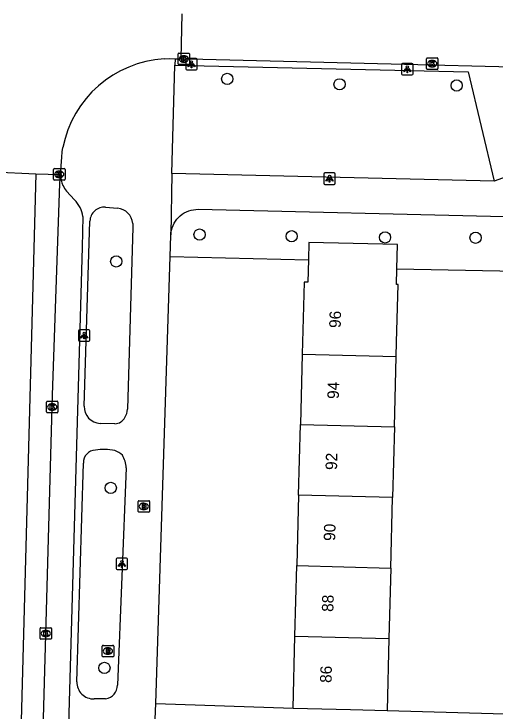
# Model space of a CAD drawing. Extents: x 162026 to 163499, y 387297 to 388169.
# Drawn here: x 162905.4 to 162947.2, y 388030.7 to 388091.2 of the extents above; entities that cross this region are included whole.
import ezdxf

# ---------------------------------------------------------------- set-up
doc = ezdxf.new("R2010")
doc.units = 0
for name, color, linetype in [('IMGEO_Boom', 7, 'Continuous'), ('IMGEO_Brandkraan', 7, 'Continuous'), ('IMGEO_Fietspad_gesloten', 7, 'Continuous'), ('IMGEO_Groenvoorziening', 7, 'Continuous'), ('IMGEO_Kolk', 7, 'Continuous'), ('IMGEO_Lichtpunt', 7, 'Continuous'), ('IMGEO_Pand', 7, 'Continuous'), ('IMGEO_Pand_nummerreeks', 7, 'Continuous'), ('IMGEO_Rijbaan_lokaal_gesloten', 7, 'Continuous'), ('IMGEO_Rijbaan_lokaal_open', 7, 'Continuous'), ('IMGEO_Rioolput', 7, 'Continuous'), ('IMGEO_Voetpad_open', 7, 'Continuous')]:
    doc.layers.add(name, color=color, linetype=linetype)

msp = doc.modelspace()

# ---------------------------------------------------------------- linework, layer by layer
at = {"layer": 'IMGEO_Boom'}
for centre in [(162923.931, 388085.568), (162933.688, 388085.105), (162943.85, 388085), (162921.528, 388072.068), (162929.526, 388071.923), (162937.63, 388071.821), (162945.493, 388071.794), (162914.299, 388069.743), (162913.818, 388050.097), (162913.268, 388034.479)]:
    msp.add_circle(centre, 0.489, dxfattribs=at)
at = {"layer": 'IMGEO_Brandkraan'}
for p, q in [((162916.192, 388048.059), (162916.192, 388048.911)), ((162916.267, 388048.985), (162917.119, 388048.985)), ((162916.68, 388048.765), (162916.705, 388048.765)), ((162917.193, 388048.911), (162917.193, 388048.059)), ((162917.119, 388047.985), (162916.267, 388047.985)), ((162916.703, 388048.205), (162916.678, 388048.205))]:
    msp.add_line(p, q, dxfattribs=at)
for points in [[(162916.192, 388048.059), (162916.192, 388048.911)], [(162916.267, 388048.985), (162917.119, 388048.985)], [(162916.54, 388048.685), (162916.54, 388048.285), (162916.753, 388048.285)], [(162916.771, 388048.685), (162916.54, 388048.685)], [(162916.719, 388048.604), (162916.665, 388048.604), (162916.665, 388048.528)], [(162916.665, 388048.528), (162916.718, 388048.528)], [(162916.727, 388048.452), (162916.665, 388048.452), (162916.665, 388048.371)], [(162917.193, 388048.911), (162917.193, 388048.059)], [(162917.119, 388047.985), (162916.267, 388047.985)], [(162916.665, 388048.371), (162916.727, 388048.371)]]:
    msp.add_lwpolyline(points, dxfattribs=at)
for centre, radius, start, end in [((162916.269, 388048.909), 0.0765, 91.55205, 178.44795), ((162916.269, 388048.909), 0.0765, 91.55205, 178.44795), ((162916.72, 388048.566), 0.0379, 267.82845, 90.93552), ((162916.728, 388048.411), 0.0404, 269.87594, 90.50774), ((162916.775, 388048.54), 0.145, 59.4692, 91.53667), ((162916.8, 388048.587), 0.0922, 285.51372, 58.15012), ((162916.805, 388048.395), 0.105, 301.31148, 78.98903), ((162917.117, 388048.909), 0.0765, 1.55205, 88.44795), ((162917.117, 388048.909), 0.0765, 1.55205, 88.44795), ((162916.269, 388048.061), 0.0765, 181.55205, 268.44795), ((162916.269, 388048.061), 0.0765, 181.55205, 268.44795), ((162916.759, 388048.536), 0.251, 268.66757, 293.53466), ((162917.117, 388048.061), 0.0765, 271.55205, 358.44795), ((162917.117, 388048.061), 0.0765, 271.55205, 358.44795)]:
    msp.add_arc(centre, radius, start, end, dxfattribs=at)
for centre, major_axis, ratio, start_param, end_param in [((162916.679, 388048.485), (-0.387, 0.002), 0.722429, 4.712389, 7.853982), ((162916.704, 388048.485), (-0.39, 0.002), 0.717154, 1.570796, 4.712389)]:
    msp.add_ellipse(centre, major_axis=major_axis, ratio=ratio, start_param=start_param, end_param=end_param, dxfattribs=at)
at = {"layer": 'IMGEO_Fietspad_gesloten'}
msp.add_lwpolyline([(162905.708, 387939.244), (162905.423, 387939.747), (162907.132, 388000), (162908.764, 388058.137), (162909.394, 388076.512), (162909.458, 388077.274)], dxfattribs=at)
at = {"layer": 'IMGEO_Groenvoorziening'}
for points in [[(162918.964, 388070.161), (162930.976, 388069.867)], [(162938.661, 388069.097), (162949.081, 388068.893)]]:
    msp.add_lwpolyline(points, dxfattribs=at)
at = {"layer": 'IMGEO_Kolk'}
for p, q in [((162919.66, 388086.883), (162919.66, 388087.735)), ((162919.735, 388087.809), (162920.587, 388087.809)), ((162920.661, 388087.735), (162920.661, 388086.883)), ((162920.148, 388087.589), (162920.173, 388087.589)), ((162941.224, 388086.469), (162941.224, 388087.321)), ((162941.299, 388087.395), (162942.151, 388087.395)), ((162941.712, 388087.175), (162941.737, 388087.175)), ((162942.225, 388087.321), (162942.225, 388086.469)), ((162920.587, 388086.809), (162919.735, 388086.809)), ((162920.171, 388087.029), (162920.146, 388087.029)), ((162941.735, 388086.615), (162941.71, 388086.615)), ((162942.151, 388086.395), (162941.299, 388086.395)), ((162908.851, 388076.87), (162908.851, 388077.722)), ((162908.926, 388077.796), (162909.778, 388077.796)), ((162909.339, 388077.576), (162909.364, 388077.576)), ((162909.852, 388077.722), (162909.852, 388076.87)), ((162909.362, 388077.016), (162909.337, 388077.016)), ((162909.778, 388076.796), (162908.926, 388076.796)), ((162908.236, 388056.681), (162908.236, 388057.533)), ((162908.311, 388057.607), (162909.163, 388057.607)), ((162909.237, 388057.533), (162909.237, 388056.681)), ((162908.724, 388057.387), (162908.749, 388057.387)), ((162909.163, 388056.607), (162908.311, 388056.607)), ((162908.747, 388056.827), (162908.722, 388056.827)), ((162907.682, 388037.039), (162907.682, 388037.891)), ((162907.757, 388037.965), (162908.609, 388037.965)), ((162908.17, 388037.745), (162908.195, 388037.745)), ((162908.683, 388037.891), (162908.683, 388037.039)), ((162908.609, 388036.965), (162907.757, 388036.965)), ((162908.193, 388037.185), (162908.168, 388037.185))]:
    msp.add_line(p, q, dxfattribs=at)
for points in [[(162919.66, 388086.883), (162919.66, 388087.735)], [(162919.735, 388087.809), (162920.587, 388087.809)], [(162920.661, 388087.735), (162920.661, 388086.883)], [(162919.981, 388087.509), (162920.104, 388087.509), (162920.104, 388087.358), (162920.234, 388087.509), (162920.398, 388087.509), (162920.252, 388087.358), (162920.405, 388087.109), (162920.253, 388087.109), (162920.168, 388087.273), (162920.104, 388087.206), (162920.104, 388087.109), (162919.981, 388087.109), (162919.981, 388087.509)], [(162941.224, 388086.469), (162941.224, 388087.321)], [(162941.299, 388087.395), (162942.151, 388087.395)], [(162942.225, 388087.321), (162942.225, 388086.469)], [(162920.587, 388086.809), (162919.735, 388086.809)], [(162941.545, 388087.095), (162941.668, 388087.095), (162941.668, 388086.944), (162941.798, 388087.095), (162941.962, 388087.095), (162941.816, 388086.944), (162941.969, 388086.695), (162941.817, 388086.695), (162941.732, 388086.859), (162941.668, 388086.792), (162941.668, 388086.695), (162941.545, 388086.695), (162941.545, 388087.095)], [(162942.151, 388086.395), (162941.299, 388086.395)], [(162908.851, 388076.87), (162908.851, 388077.722)], [(162908.926, 388077.796), (162909.778, 388077.796)], [(162909.172, 388077.496), (162909.295, 388077.496), (162909.295, 388077.345), (162909.425, 388077.496), (162909.589, 388077.496), (162909.443, 388077.345), (162909.596, 388077.096), (162909.444, 388077.096), (162909.359, 388077.26), (162909.295, 388077.193), (162909.295, 388077.096), (162909.172, 388077.096), (162909.172, 388077.496)], [(162909.852, 388077.722), (162909.852, 388076.87)], [(162909.778, 388076.796), (162908.926, 388076.796)], [(162908.236, 388056.681), (162908.236, 388057.533)], [(162908.311, 388057.607), (162909.163, 388057.607)], [(162909.237, 388057.533), (162909.237, 388056.681)], [(162908.557, 388057.307), (162908.68, 388057.307), (162908.68, 388057.156), (162908.81, 388057.307), (162908.974, 388057.307), (162908.828, 388057.156), (162908.981, 388056.907), (162908.829, 388056.907), (162908.744, 388057.071), (162908.68, 388057.004), (162908.68, 388056.907), (162908.557, 388056.907), (162908.557, 388057.307)], [(162909.163, 388056.607), (162908.311, 388056.607)], [(162907.682, 388037.039), (162907.682, 388037.891)], [(162907.757, 388037.965), (162908.609, 388037.965)], [(162908.003, 388037.665), (162908.126, 388037.665), (162908.126, 388037.514), (162908.256, 388037.665), (162908.42, 388037.665), (162908.274, 388037.514), (162908.427, 388037.265), (162908.275, 388037.265), (162908.19, 388037.429), (162908.126, 388037.362), (162908.126, 388037.265), (162908.003, 388037.265), (162908.003, 388037.665)], [(162908.683, 388037.891), (162908.683, 388037.039)], [(162908.609, 388036.965), (162907.757, 388036.965)]]:
    msp.add_lwpolyline(points, dxfattribs=at)
for centre, start, end in [((162919.737, 388087.733), 91.55205, 178.44795), ((162919.737, 388087.733), 91.55205, 178.44795), ((162920.585, 388087.733), 1.55205, 88.44795), ((162920.585, 388087.733), 1.55205, 88.44795), ((162941.301, 388087.319), 91.55205, 178.44795), ((162941.301, 388087.319), 91.55205, 178.44795), ((162942.149, 388087.319), 1.55205, 88.44795), ((162942.149, 388087.319), 1.55205, 88.44795), ((162919.737, 388086.885), 181.55205, 268.44795), ((162919.737, 388086.885), 181.55205, 268.44795), ((162920.585, 388086.885), 271.55205, 358.44795), ((162920.585, 388086.885), 271.55205, 358.44795), ((162941.301, 388086.471), 181.55205, 268.44795), ((162941.301, 388086.471), 181.55205, 268.44795), ((162942.149, 388086.471), 271.55205, 358.44795), ((162942.149, 388086.471), 271.55205, 358.44795), ((162908.928, 388077.72), 91.55205, 178.44795), ((162908.928, 388077.72), 91.55205, 178.44795), ((162909.776, 388077.72), 1.55205, 88.44795), ((162909.776, 388077.72), 1.55205, 88.44795), ((162908.928, 388076.872), 181.55205, 268.44795), ((162908.928, 388076.872), 181.55205, 268.44795), ((162909.776, 388076.872), 271.55205, 358.44795), ((162909.776, 388076.872), 271.55205, 358.44795), ((162908.313, 388057.531), 91.55205, 178.44795), ((162908.313, 388057.531), 91.55205, 178.44795), ((162909.161, 388057.531), 1.55205, 88.44795), ((162909.161, 388057.531), 1.55205, 88.44795), ((162908.313, 388056.683), 181.55205, 268.44795), ((162908.313, 388056.683), 181.55205, 268.44795), ((162909.161, 388056.683), 271.55205, 358.44795), ((162909.161, 388056.683), 271.55205, 358.44795), ((162907.759, 388037.889), 91.55205, 178.44795), ((162907.759, 388037.889), 91.55205, 178.44795), ((162908.607, 388037.889), 1.55205, 88.44795), ((162908.607, 388037.889), 1.55205, 88.44795), ((162907.759, 388037.041), 181.55205, 268.44795), ((162907.759, 388037.041), 181.55205, 268.44795), ((162908.607, 388037.041), 271.55205, 358.44795), ((162908.607, 388037.041), 271.55205, 358.44795)]:
    msp.add_arc(centre, 0.0765, start, end, dxfattribs=at)
for centre, major_axis, ratio, start_param, end_param in [((162920.147, 388087.309), (-0.387, 0.002), 0.722429, 4.712389, 7.853982), ((162920.172, 388087.309), (-0.39, 0.002), 0.717154, 1.570796, 4.712389), ((162941.711, 388086.895), (-0.387, 0.002), 0.722429, 4.712389, 7.853982), ((162941.736, 388086.895), (-0.39, 0.002), 0.717154, 1.570796, 4.712389), ((162909.338, 388077.296), (-0.387, 0.002), 0.722429, 4.712389, 7.853982), ((162909.363, 388077.296), (-0.39, 0.002), 0.717154, 1.570796, 4.712389), ((162908.723, 388057.107), (-0.387, 0.002), 0.722429, 4.712389, 7.853982), ((162908.748, 388057.107), (-0.39, 0.002), 0.717154, 1.570796, 4.712389), ((162908.169, 388037.465), (-0.387, 0.002), 0.722429, 4.712389, 7.853982), ((162908.194, 388037.465), (-0.39, 0.002), 0.717154, 1.570796, 4.712389)]:
    msp.add_ellipse(centre, major_axis=major_axis, ratio=ratio, start_param=start_param, end_param=end_param, dxfattribs=at)
at = {"layer": 'IMGEO_Lichtpunt'}
for p, q in [((162920.329, 388087.253), (162920.329, 388086.446)), ((162920.329, 388087.253), (162920.329, 388086.446)), ((162921.231, 388087.348), (162920.423, 388087.348)), ((162921.231, 388087.348), (162920.423, 388087.348)), ((162921.325, 388086.446), (162921.325, 388087.253)), ((162921.325, 388086.446), (162921.325, 388087.253)), ((162939.066, 388086.819), (162939.066, 388086.012)), ((162939.066, 388086.819), (162939.066, 388086.012)), ((162939.968, 388086.914), (162939.16, 388086.914)), ((162939.968, 388086.914), (162939.16, 388086.914)), ((162940.062, 388086.012), (162940.062, 388086.819)), ((162940.062, 388086.012), (162940.062, 388086.819)), ((162920.423, 388086.352), (162921.231, 388086.352)), ((162920.423, 388086.352), (162921.231, 388086.352)), ((162939.16, 388085.918), (162939.968, 388085.918)), ((162939.16, 388085.918), (162939.968, 388085.918)), ((162932.314, 388077.322), (162932.314, 388076.515)), ((162932.314, 388077.322), (162932.314, 388076.515)), ((162933.216, 388077.417), (162932.408, 388077.417)), ((162933.216, 388077.417), (162932.408, 388077.417)), ((162933.31, 388076.515), (162933.31, 388077.322)), ((162933.31, 388076.515), (162933.31, 388077.322)), ((162932.408, 388076.421), (162933.216, 388076.421)), ((162932.408, 388076.421), (162933.216, 388076.421)), ((162911.012, 388063.717), (162911.012, 388062.91)), ((162911.012, 388063.717), (162911.012, 388062.91)), ((162911.914, 388063.812), (162911.106, 388063.812)), ((162911.914, 388063.812), (162911.106, 388063.812)), ((162912.008, 388062.91), (162912.008, 388063.717)), ((162912.008, 388062.91), (162912.008, 388063.717)), ((162911.106, 388062.816), (162911.914, 388062.816)), ((162911.106, 388062.816), (162911.914, 388062.816)), ((162914.285, 388043.907), (162914.285, 388043.1)), ((162914.285, 388043.907), (162914.285, 388043.1)), ((162915.187, 388044.002), (162914.379, 388044.002)), ((162915.187, 388044.002), (162914.379, 388044.002)), ((162915.281, 388043.1), (162915.281, 388043.907)), ((162915.281, 388043.1), (162915.281, 388043.907)), ((162914.379, 388043.006), (162915.187, 388043.006)), ((162914.379, 388043.006), (162915.187, 388043.006))]:
    msp.add_line(p, q, dxfattribs=at)
for points in [[(162920.703, 388086.917), (162920.742, 388086.889), (162920.554, 388086.627), (162920.516, 388086.654), (162920.703, 388086.917)], [(162920.805, 388086.869), (162920.852, 388086.869), (162920.852, 388086.547), (162920.805, 388086.547), (162920.805, 388086.869)], [(162920.915, 388086.889), (162920.953, 388086.916), (162921.14, 388086.654), (162921.101, 388086.626), (162920.915, 388086.889)], [(162939.44, 388086.483), (162939.479, 388086.455), (162939.291, 388086.193), (162939.253, 388086.22), (162939.44, 388086.483)], [(162939.542, 388086.435), (162939.589, 388086.435), (162939.589, 388086.113), (162939.542, 388086.113), (162939.542, 388086.435)], [(162939.652, 388086.455), (162939.69, 388086.482), (162939.877, 388086.22), (162939.838, 388086.192), (162939.652, 388086.455)], [(162932.688, 388076.986), (162932.727, 388076.958), (162932.539, 388076.696), (162932.501, 388076.723), (162932.688, 388076.986)], [(162932.79, 388076.938), (162932.837, 388076.938), (162932.837, 388076.616), (162932.79, 388076.616), (162932.79, 388076.938)], [(162932.9, 388076.958), (162932.938, 388076.985), (162933.125, 388076.723), (162933.086, 388076.695), (162932.9, 388076.958)], [(162911.386, 388063.381), (162911.425, 388063.353), (162911.237, 388063.091), (162911.199, 388063.118), (162911.386, 388063.381)], [(162911.488, 388063.333), (162911.535, 388063.333), (162911.535, 388063.011), (162911.488, 388063.011), (162911.488, 388063.333)], [(162911.598, 388063.353), (162911.636, 388063.38), (162911.823, 388063.118), (162911.784, 388063.09), (162911.598, 388063.353)], [(162914.659, 388043.571), (162914.698, 388043.543), (162914.51, 388043.281), (162914.472, 388043.308), (162914.659, 388043.571)], [(162914.761, 388043.523), (162914.808, 388043.523), (162914.808, 388043.201), (162914.761, 388043.201), (162914.761, 388043.523)], [(162914.871, 388043.543), (162914.909, 388043.57), (162915.096, 388043.308), (162915.057, 388043.28), (162914.871, 388043.543)]]:
    msp.add_lwpolyline(points, dxfattribs=at)
for centre in [(162920.828, 388087.051), (162939.565, 388086.617), (162932.813, 388077.12), (162911.511, 388063.515), (162914.784, 388043.705)]:
    msp.add_circle(centre, 0.0994, dxfattribs=at)
for centre, start, end in [((162920.423, 388087.253), 90, 180), ((162920.423, 388087.253), 90, 180), ((162921.231, 388087.253), 0, 90), ((162921.231, 388087.253), 0, 90), ((162939.16, 388086.819), 90, 180), ((162939.16, 388086.819), 90, 180), ((162939.968, 388086.819), 0, 90), ((162939.968, 388086.819), 0, 90), ((162920.423, 388086.446), 180, 270), ((162920.423, 388086.446), 180, 270), ((162921.231, 388086.446), 270, 0), ((162921.231, 388086.446), 270, 360), ((162939.16, 388086.012), 180, 270), ((162939.16, 388086.012), 180, 270), ((162939.968, 388086.012), 270, 0), ((162939.968, 388086.012), 270, 360), ((162932.408, 388077.322), 90, 180), ((162932.408, 388077.322), 90, 180), ((162933.216, 388077.322), 0, 90), ((162933.216, 388077.322), 0, 90), ((162932.408, 388076.515), 180, 270), ((162932.408, 388076.515), 180, 270), ((162933.216, 388076.515), 270, 0), ((162933.216, 388076.515), 270, 360), ((162911.106, 388063.717), 90, 180), ((162911.106, 388063.717), 90, 180), ((162911.914, 388063.717), 0, 90), ((162911.914, 388063.717), 0, 90), ((162911.106, 388062.91), 180, 270), ((162911.106, 388062.91), 180, 270), ((162911.914, 388062.91), 270, 0), ((162911.914, 388062.91), 270, 360), ((162914.379, 388043.907), 90, 180), ((162914.379, 388043.907), 90, 180), ((162915.187, 388043.907), 0, 90), ((162915.187, 388043.907), 0, 90), ((162914.379, 388043.1), 180, 270), ((162914.379, 388043.1), 180, 270), ((162915.187, 388043.1), 270, 0), ((162915.187, 388043.1), 270, 360)]:
    msp.add_arc(centre, 0.0946, start, end, dxfattribs=at)
at = {"layer": 'IMGEO_Pand'}
for points in [[(162938.661, 388069.097), (162938.715, 388071.194), (162931.015, 388071.393), (162930.976, 388069.867)], [(162930.976, 388069.867), (162930.926, 388067.938), (162930.6, 388067.947), (162930.439, 388061.708)], [(162938.597, 388061.497), (162938.629, 388062.739), (162938.758, 388067.737), (162938.626, 388067.74), (162938.661, 388069.097)], [(162930.439, 388061.708), (162930.281, 388055.591)], [(162930.439, 388061.708), (162938.597, 388061.497)], [(162938.439, 388055.38), (162938.597, 388061.497)], [(162930.123, 388049.473), (162930.281, 388055.591)], [(162930.281, 388055.591), (162938.439, 388055.38)], [(162938.439, 388055.38), (162938.281, 388049.262)], [(162930.123, 388049.473), (162929.965, 388043.355)], [(162938.281, 388049.262), (162930.123, 388049.473)], [(162938.123, 388043.144), (162938.281, 388049.262)], [(162929.807, 388037.238), (162929.965, 388043.355)], [(162929.965, 388043.355), (162938.123, 388043.144)], [(162938.123, 388043.144), (162937.965, 388037.027)], [(162929.646, 388030.999), (162929.807, 388037.238)], [(162929.807, 388037.238), (162937.965, 388037.027)], [(162937.965, 388037.027), (162937.804, 388030.788)], [(162929.646, 388030.999), (162934.645, 388030.87), (162937.804, 388030.788)]]:
    msp.add_lwpolyline(points, dxfattribs=at)
at = {"layer": 'IMGEO_Rijbaan_lokaal_gesloten'}
msp.add_lwpolyline([(162907.308, 388077.349), (162903.572, 387939.298)], dxfattribs=at)
at = {"layer": 'IMGEO_Rijbaan_lokaal_open'}
for points in [[(162920.001, 388091.209), (162919.909, 388087.314)], [(162918.466, 388087.318), (162918.945, 388087.333), (162919.417, 388087.324)], [(162919.417, 388087.324), (162919.909, 388087.314)], [(162919.909, 388087.314), (162920.161, 388087.309), (162921.807, 388087.289), (162966.178, 388086.194), (162970.453, 388086.065)], [(162909.458, 388077.274), (162909.573, 388078.798), (162909.607, 388079.242), (162909.664, 388079.62)], [(162903.619, 388077.509), (162907.308, 388077.349)], [(162907.308, 388077.349), (162909.458, 388077.274)]]:
    msp.add_lwpolyline(points, dxfattribs=at)
msp.add_arc((162919.04, 388077.78), 9.555, 93.44561, 168.89858, dxfattribs=at)
at = {"layer": 'IMGEO_Rioolput'}
for p, q in [((162913.075, 388035.511), (162913.075, 388036.363)), ((162913.15, 388036.437), (162914.002, 388036.437)), ((162914.076, 388036.363), (162914.076, 388035.511)), ((162913.563, 388036.217), (162913.588, 388036.217)), ((162914.002, 388035.437), (162913.15, 388035.437)), ((162913.586, 388035.657), (162913.561, 388035.657))]:
    msp.add_line(p, q, dxfattribs=at)
for points in [[(162913.075, 388035.511), (162913.075, 388036.363)], [(162913.15, 388036.437), (162914.002, 388036.437)], [(162914.076, 388036.363), (162914.076, 388035.511)], [(162913.664, 388036.135), (162913.412, 388036.137), (162913.412, 388035.737)], [(162913.412, 388035.737), (162913.536, 388035.737), (162913.536, 388035.899), (162913.547, 388035.899)], [(162913.59, 388036.056), (162913.536, 388036.056), (162913.536, 388035.975)], [(162913.536, 388035.975), (162913.588, 388035.975)], [(162913.594, 388035.87), (162913.665, 388035.737), (162913.805, 388035.737), (162913.74, 388035.863)], [(162914.002, 388035.437), (162913.15, 388035.437)]]:
    msp.add_lwpolyline(points, dxfattribs=at)
for centre, radius, start, end in [((162913.152, 388036.361), 0.0765, 91.55205, 178.44795), ((162913.152, 388036.361), 0.0765, 91.55205, 178.44795), ((162914, 388036.361), 0.0765, 1.55205, 88.44795), ((162914, 388036.361), 0.0765, 1.55205, 88.44795), ((162913.546, 388035.846), 0.0533, 26.02933, 88.69889), ((162913.572, 388036.164), 0.19, 274.7715, 282.96867), ((162913.596, 388035.96), 0.0964, 77.00612, 93.18647), ((162913.61, 388036.017), 0.0378, 276.66336, 79.67722), ((162913.663, 388036.025), 0.109, 350.36119, 89.41601), ((162913.661, 388036.025), 0.112, 277.58423, 350.98172), ((162913.645, 388035.81), 0.108, 29.51342, 73.79051), ((162913.152, 388035.513), 0.0765, 181.55205, 268.44795), ((162913.152, 388035.513), 0.0765, 181.55205, 268.44795), ((162914, 388035.513), 0.0765, 271.55205, 358.44795), ((162914, 388035.513), 0.0765, 271.55205, 358.44795)]:
    msp.add_arc(centre, radius, start, end, dxfattribs=at)
for centre, major_axis, ratio, start_param, end_param in [((162913.562, 388035.937), (-0.387, 0.002), 0.722429, 4.712389, 7.853982), ((162913.587, 388035.937), (-0.39, 0.002), 0.717154, 1.570796, 4.712389)]:
    msp.add_ellipse(centre, major_axis=major_axis, ratio=ratio, start_param=start_param, end_param=end_param, dxfattribs=at)
at = {"layer": 'IMGEO_Voetpad_open'}
for points in [[(162919.417, 388087.324), (162919.395, 388086.776)], [(162919.124, 388077.36), (162919.395, 388086.776)], [(162919.395, 388086.776), (162944.861, 388086.174), (162947.092, 388076.713)], [(162949.406, 388077.527), (162947.092, 388076.713)], [(162919.124, 388077.36), (162919.025, 388072.045)], [(162947.092, 388076.713), (162919.124, 388077.36)], [(162909.984, 388075.833), (162910.682, 388075.092)], [(162913.355, 388074.441), (162914.407, 388074.355)], [(162919.025, 388072.045), (162919.048, 388072.255), (162919.089, 388072.463), (162919.149, 388072.666), (162919.227, 388072.863), (162919.322, 388073.052), (162919.433, 388073.231), (162919.56, 388073.401), (162919.702, 388073.558), (162919.857, 388073.701), (162920.024, 388073.831), (162920.202, 388073.945), (162920.39, 388074.042), (162920.586, 388074.123), (162920.788, 388074.185), (162920.995, 388074.23), (162921.205, 388074.255), (162921.416, 388074.262), (162948.012, 388073.647)], [(162911.403, 388073.627), (162911.347, 388070.968), (162909.699, 388013.338), (162909.319, 388000), (162908.724, 387975.533)], [(162911.509, 388057.192), (162912.012, 388073.242)], [(162915.736, 388073.038), (162915.727, 388072.722), (162915.272, 388056.913)], [(162918.964, 388070.161), (162919.022, 388071.977), (162919.025, 388072.045)], [(162917.725, 388031.38), (162918.964, 388070.161)], [(162914.169, 388055.652), (162912.908, 388055.685)], [(162910.878, 388033.279), (162911.449, 388052.253)], [(162915.156, 388051.847), (162914.406, 388032.986)], [(162913.375, 388031.792), (162912.374, 388031.788)], [(162917.682, 388030.032), (162917.725, 388031.38)], [(162917.725, 388031.38), (162929.646, 388030.999)], [(162937.804, 388030.788), (162958.285, 388030.217)]]:
    msp.add_lwpolyline(points, dxfattribs=at)
for centre, radius, start, end in [((162911.759, 388077.292), 2.301, 180.44185, 204.73129), ((162911.794, 388077.33), 2.349, 205.23362, 219.60406), ((162908.782, 388073.247), 2.648, 8.24645, 44.16178), ((162913.256, 388073.201), 1.244, 85.4142, 178.10131), ((162914.272, 388072.889), 1.472, 5.79915, 84.72054), ((162912.971, 388057.146), 1.462, 178.1991, 267.54412), ((162913.759, 388057.012), 1.517, 328.15824, 356.25161), ((162914.119, 388056.699), 1.048, 272.74442, 332.31612), ((162912.529, 388052.293), 1.08, 92.36956, 182.14795), ((162913.2, 388048.76), 4.668, 77.98384, 98.82634), ((162913.821, 388052.011), 1.361, 41.89789, 75.06111), ((162913.008, 388051.787), 2.149, 1.59661, 31.81168), ((162912.326, 388033.236), 1.448, 178.28273, 271.90909), ((162913.209, 388032.978), 1.197, 277.98275, 0.39708)]:
    msp.add_arc(centre, radius, start, end, dxfattribs=at)

# ---------------------------------------------------------------- texts
at = {"layer": 'IMGEO_Pand_nummerreeks'}
for s, rotation, p in [('96', 88.52198, (162933.779, 388063.957)), ('94', 88.52095, (162933.62, 388057.799)), ('92', 88.52095, (162933.461, 388051.638)), ('90', 88.52095, (162933.302, 388045.486)), ('88', 88.52095, (162933.143, 388039.328)), ('86', 88.52095, (162932.984, 388033.167))]:
    msp.add_text(s, height=1, rotation=rotation, dxfattribs=at).set_placement(p)

doc.saveas('drawing.dxf')
